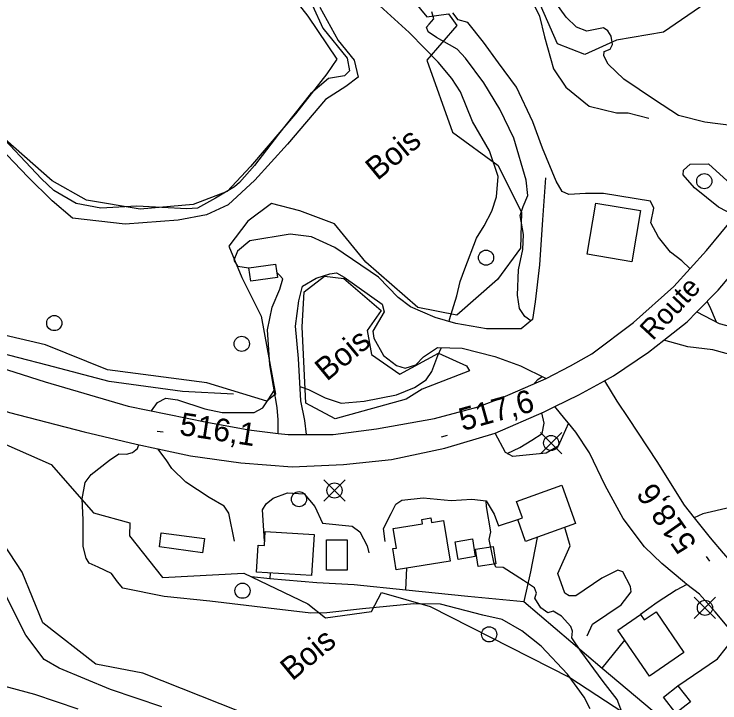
# Model space of a CAD drawing. Extents: x 347059 to 352153, y 6073752 to 6078601.
# Drawn here: x 350599.8 to 350739.5, y 6076024.5 to 6076160.9 of the extents above; entities that cross this region are included whole.
import ezdxf

# ---------------------------------------------------------------- set-up
doc = ezdxf.new("R2010")
doc.units = 0
for name, color, linetype in [('Level 1', 7, 'Continuous'), ('Level 19', 7, 'Continuous'), ('Level 2', 7, 'Continuous'), ('Level 21', 7, 'Continuous'), ('Level 22', 7, 'Continuous'), ('Level 3', 7, 'Continuous'), ('Level 31', 7, 'Continuous'), ('Level 36', 7, 'Continuous'), ('Level 4', 7, 'Continuous'), ('Level 44', 7, 'Continuous')]:
    doc.layers.add(name, color=color, linetype=linetype)

msp = doc.modelspace()

# ---------------------------------------------------------------- linework, layer by layer
at = {"layer": 'Level 1'}
for points in [[(350733.56, 6076110.46), (350733.53, 6076110.52), (350731.97, 6076112.05), (350729.72, 6076113.75), (350727.35, 6076116.68), (350725.84, 6076119.54), (350726.41, 6076122.44), (350725.73, 6076123.86), (350716.47, 6076125.35), (350712.87, 6076125.36), (350709.6, 6076125.13), (350708.28, 6076125.74), (350707.07, 6076127.78), (350704.39, 6076134.33), (350702.47, 6076139.53), (350699.24, 6076146.41), (350695.64, 6076151.24), (350692.7, 6076155.3), (350689.61, 6076159.22), (350687.7, 6076159.74), (350686.65, 6076161.12)], [(350738.8, 6076099.9), (350737.49, 6076102.97), (350736.95, 6076104)]]:
    msp.add_lwpolyline(points, dxfattribs=at)
at = {"layer": 'Level 19'}
for points in [[(350742.48, 6076120.91), (350739.21, 6076122.67), (350734.49, 6076126.46), (350732.2, 6076129.05), (350732.28, 6076129.94), (350733.57, 6076131.17), (350737.25, 6076131.24), (350740.9, 6076127.83), (350745.01, 6076124.06)], [(350705, 6076128.48), (350704.37, 6076120.14), (350703.81, 6076111.25), (350702.9, 6076103.88), (350702.38, 6076100.44), (350700.13, 6076098.56), (350693.29, 6076098.58), (350687.2, 6076099.59), (350683.13, 6076100.79), (350678.24, 6076102.89), (350675.83, 6076104.8), (350671.92, 6076108.78), (350663.3, 6076114.64), (350658.65, 6076116.8), (350654.42, 6076117.28), (350646.42, 6076115.96), (350643.98, 6076113.92), (350643.25, 6076112.18), (350644.01, 6076111), (350646.25, 6076110.63)], [(350477.51, 6076126.67), (350479.25, 6076123.01), (350481.31, 6076118.16), (350482.55, 6076108.1), (350483.28, 6076096.62), (350486.88, 6076080.61), (350488.47, 6076076.52), (350489.78, 6076073.71), (350492.49, 6076069.64), (350495.37, 6076066.1), (350498.82, 6076062.88), (350504.54, 6076059.2), (350513.79, 6076055.26), (350520.98, 6076053.19), (350532.35, 6076050.72), (350541.11, 6076048.21), (350555.8, 6076044.26), (350564.45, 6076040.68), (350571.08, 6076037.91), (350575.9, 6076035.78), (350585.76, 6076031.68), (350594.18, 6076028.83), (350603.82, 6076026.24), (350612.39, 6076023.38)], [(350652.03, 6076077.88), (350652.03, 6076080.54), (350651.83, 6076082.99), (350650.41, 6076091.46), (350649.93, 6076098.36), (350650.86, 6076102.84), (350652.37, 6076106.44), (350653, 6076108.48), (350652.33, 6076109.2), (350651.79, 6076109.71)], [(350657.64, 6076077.66), (350657.35, 6076080.44), (350656.51, 6076084.33), (350656.08, 6076092.71), (350655.5, 6076099.09), (350656.12, 6076104.13), (350656.9, 6076106.98), (350659.6, 6076108.62), (350662.26, 6076109.48), (350663.63, 6076109.64), (350665.15, 6076108.8), (350672.63, 6076103.42), (350673.06, 6076101.9), (350670.8, 6076098.12), (350671, 6076096.7), (350672.91, 6076093.32), (350675.48, 6076091.31), (350677.19, 6076090.79), (350679.3, 6076091.41), (350680.83, 6076093), (350683.62, 6076094.87), (350688.48, 6076094.71), (350694.97, 6076093.12), (350700, 6076091.22), (350705.13, 6076088.74)], [(350811.28, 6076105.5), (350808.47, 6076104.42), (350803.23, 6076102.29), (350790.84, 6076097.2), (350787.56, 6076096.48), (350783.68, 6076096.76), (350780.78, 6076096.66), (350773.88, 6076094.28), (350765.75, 6076091.68), (350761.07, 6076091.75), (350752.13, 6076091.64), (350744.12, 6076092.75), (350738.06, 6076094.38), (350733.14, 6076095), (350728.39, 6076096.31)], [(350734.95, 6076101.93), (350739.32, 6076099.63), (350743.63, 6076098.49), (350753.76, 6076096.9), (350759.01, 6076095.96), (350763.69, 6076096.26), (350769.02, 6076098.01), (350772.9, 6076099.9), (350775.23, 6076102.67), (350775.5, 6076104.32), (350774.32, 6076105.32)], [(350629.04, 6076023.73), (350618.89, 6076027.2), (350608.68, 6076031.43), (350605.71, 6076033.14), (350602.1, 6076037.95), (350596.94, 6076048.02), (350591.83, 6076057.83), (350587.3, 6076065.91), (350581.51, 6076073.41), (350574.54, 6076082.45), (350572.5, 6076085.62), (350572.29, 6076090.51)], [(350709.49, 6076079.93), (350708.32, 6076077.23), (350707.5, 6076075.33), (350705.12, 6076073.96), (350698.48, 6076073.3), (350697.08, 6076074.09), (350695.02, 6076077.92)], [(350643.43, 6076056.55), (350642.32, 6076062.07), (350641.38, 6076063.47), (350638.38, 6076065.19), (350633.78, 6076068.2), (350631.03, 6076070.95), (350629.92, 6076072.66), (350628.23, 6076074.84)], [(350649.37, 6076056.54), (350648.93, 6076062.72), (350649.65, 6076063.93), (350651.06, 6076065.03), (350653.9, 6076066.12), (350657.2, 6076065.94), (350659.31, 6076063.41), (350660.85, 6076060.11), (350666.73, 6076059.52), (350668.23, 6076058.36), (350669.66, 6076055.64), (350669.98, 6076054.26)], [(350673.25, 6076056.46), (350672.91, 6076059.03), (350674.4, 6076062.01), (350675.35, 6076063.85), (350676.52, 6076064.68), (350680.74, 6076065.11), (350686.29, 6076064.56), (350690.36, 6076064.88), (350693.2, 6076064.53), (350694.8, 6076061.89), (350695.69, 6076059.55), (350699.46, 6076060.8)], [(350746.63, 6076065.13), (350741.52, 6076063.19), (350736.14, 6076061.93), (350734.4, 6076061.15)], [(350713.22, 6076037.84), (350714.24, 6076040.12), (350719.94, 6076043.97), (350721.93, 6076046.53), (350721.82, 6076047.56), (350720.28, 6076050.49), (350719.29, 6076050.79), (350716.09, 6076049.24), (350710.95, 6076045.7), (350709.62, 6076045.71), (350708.77, 6076046.28), (350707.44, 6076050.13), (350709.82, 6076055.64), (350708.77, 6076059.27)], [(350732.95, 6076048), (350730.86, 6076046.85), (350727.08, 6076044.38), (350723.79, 6076042.02)], [(350731.17, 6076027.89), (350739.04, 6076033.25), (350742.6, 6076037.71)]]:
    msp.add_lwpolyline(points, dxfattribs=at)
at = {"layer": 'Level 2'}
for points in [[(350602.52, 6076128.68), (350595.64, 6076135.77), (350590.49, 6076138.59), (350583.1, 6076140.32), (350574.8, 6076142.06), (350566.85, 6076145.73), (350558.77, 6076147.94), (350551.72, 6076148.15), (350545.63, 6076147.2), (350539.28, 6076146.94), (350531.15, 6076147.92), (350526.57, 6076150.6), (350522.39, 6076154.05), (350515.88, 6076157.25), (350510.45, 6076160.59), (350506.99, 6076164.63), (350503.77, 6076168.73), (350497.06, 6076176.55), (350487.66, 6076184.55), (350476.79, 6076195.24), (350469.5, 6076202.13), (350461.84, 6076207.2)], [(350713.14, 6076157.49), (350711.12, 6076158.3), (350709.03, 6076160.27), (350705.33, 6076165.53)], [(350685.89, 6076099.98), (350685.99, 6076100.39), (350687.44, 6076105.11), (350688.09, 6076107.94), (350689, 6076110.47), (350691.34, 6076116.48), (350692.83, 6076118.96), (350694.35, 6076121.86), (350695.28, 6076124.67), (350695.59, 6076128.69), (350693.88, 6076133.81), (350690.55, 6076139.57), (350688.17, 6076145.47), (350686.42, 6076148.14), (350683.7, 6076151.32), (350681.08, 6076154.07), (350677.99, 6076157.21), (350671.42, 6076163.17)], [(350660.3, 6076162.23), (350663.93, 6076155.62), (350667.1, 6076151.77), (350667.92, 6076148.4), (350665.43, 6076146.51), (350661.4, 6076143.96), (350653.88, 6076135.1), (350647.43, 6076128.02), (350642.19, 6076123.13), (350637.88, 6076121.1), (350632.27, 6076120.1), (350621.75, 6076119.27), (350611.34, 6076120.48), (350607.31, 6076123.92), (350602.52, 6076128.68)], [(350687.49, 6076153.91), (350683.4, 6076156.2), (350681.76, 6076157.35), (350681.39, 6076158.24), (350681.94, 6076158.84), (350682.89, 6076159.92), (350682.49, 6076161.32)], [(350755.25, 6076138.6), (350755.06, 6076138.74), (350752.37, 6076139.72), (350750.99, 6076139.48), (350747.67, 6076138.39), (350745.3, 6076138.38), (350736.53, 6076139.46), (350731.31, 6076140.76), (350726.51, 6076143.88), (350720.48, 6076147.97), (350717.4, 6076150.96), (350716.52, 6076152.61), (350716.58, 6076153.47), (350717.77, 6076153.94), (350718.2, 6076154.84), (350717.96, 6076156.51), (350717.32, 6076157.57), (350716.43, 6076158.15), (350713.14, 6076157.49)], [(350702.07, 6076100.18), (350700.9, 6076101), (350699.8, 6076102.6), (350699.42, 6076105.23), (350699.65, 6076110.25), (350700.46, 6076114.29), (350700.61, 6076117.24), (350699.96, 6076120.97), (350700.53, 6076122.79), (350701.49, 6076124.95), (350701.14, 6076128), (350698.73, 6076136.27), (350695.92, 6076142.05), (350692.77, 6076147.28), (350689.16, 6076152.12), (350687.49, 6076153.91)], [(350675.46, 6076085.52), (350679.04, 6076086.95), (350681.33, 6076088.5), (350682.47, 6076090.14), (350683.65, 6076093.29), (350684.36, 6076094.85)], [(350702.88, 6076087.76), (350702.85, 6076087.9), (350703.43, 6076088.53), (350704.32, 6076089.13)], [(350626.99, 6076082.34), (350628.19, 6076083.96), (350629.83, 6076084.86), (350632.12, 6076084.53), (350637.57, 6076082.71), (350640.99, 6076081.99), (350647.3, 6076081.98), (350649.03, 6076082.92), (350650.18, 6076084.7), (350651.27, 6076086.33)], [(350656.37, 6076087.15), (350658.08, 6076086.58), (350661.36, 6076084.94), (350664.54, 6076083.88), (350669.06, 6076084.24), (350675.46, 6076085.52)], [(350697.41, 6076073.9), (350699.89, 6076075.05), (350702.24, 6076076.52), (350704.29, 6076077.87), (350704.69, 6076079.93), (350704.22, 6076081.95)], [(350713.83, 6076023.35), (350712.64, 6076025.68), (350709.29, 6076030.22), (350704.13, 6076035.77), (350700.31, 6076038.83), (350696.42, 6076041.03), (350692.58, 6076041.92), (350684.19, 6076044.05), (350678.91, 6076044.12), (350668.77, 6076043.14), (350661.68, 6076042.34), (350658.49, 6076042.32), (350650.16, 6076043.28), (350638.52, 6076044.67), (350629.52, 6076045.62), (350621.3, 6076047.23), (350620.24, 6076048.48), (350619.06, 6076050.16), (350616.4, 6076051.39), (350614.64, 6076052.19), (350614.07, 6076053.18), (350613.44, 6076055.47), (350613.48, 6076060.75), (350613.29, 6076064.89), (350613.83, 6076068.17), (350615.04, 6076069.73), (350618.66, 6076072.55), (350620.5, 6076073.84), (350622.02, 6076073.79), (350623.21, 6076074.12), (350624.21, 6076074.88), (350624.5, 6076075.65)], [(350720.25, 6076022.25), (350719.18, 6076025.22), (350716.41, 6076028.77), (350711.95, 6076034.76), (350710.2, 6076037.43), (350710.29, 6076038.72), (350710.01, 6076039.68), (350708.14, 6076041.71), (350706.48, 6076042.71), (350705.44, 6076042.36), (350704.07, 6076043.34), (350702.84, 6076045.24), (350703.2, 6076046.22), (350702.78, 6076047.34), (350700.64, 6076048.74), (350696.57, 6076051.31), (350695.14, 6076051.43), (350694.71, 6076052.4), (350693.81, 6076056.87), (350694.14, 6076058.36), (350693.3, 6076063.41), (350693.25, 6076064.45)]]:
    msp.add_lwpolyline(points, dxfattribs=at)
at = {"layer": 'Level 21'}
for points in [[(350634.7, 6076073.42), (350644.69, 6076072.05), (350654.81, 6076071.23), (350664.97, 6076071.73), (350674.47, 6076072.73), (350685.06, 6076074.95), (350695.02, 6076077.92), (350704.68, 6076082.15), (350706.81, 6076083.18), (350711.56, 6076085.49), (350716.62, 6076088.27), (350718.44, 6076089.28), (350725.35, 6076093.92), (350728.39, 6076096.31), (350733, 6076099.92), (350734.95, 6076101.93), (350739.12, 6076106.23), (350745.97, 6076114.27), (350753.84, 6076124.14), (350758.62, 6076130.77), (350762.52, 6076136.17), (350772.64, 6076150.69), (350774.62, 6076153.6), (350782.42, 6076165.07)], [(350468.61, 6076130.26), (350477.51, 6076126.67), (350481.55, 6076125.04), (350496.65, 6076118.64), (350499.3, 6076117.5), (350509.66, 6076113.03), (350523.41, 6076107.82), (350539.71, 6076101.69), (350555.2, 6076096.28), (350565.14, 6076092.88), (350566.78, 6076092.32), (350572.29, 6076090.51), (350583.45, 6076086.83), (350598.86, 6076082.04), (350613.69, 6076078.2), (350623.97, 6076075.77), (350628.23, 6076074.84), (350634.7, 6076073.42)], [(350589.33, 6076093.33), (350605.97, 6076088.05), (350622.39, 6076083.28), (350637.97, 6076080.08), (350646.28, 6076078.57), (350652.03, 6076077.88), (350654.02, 6076077.64), (350657.64, 6076077.66), (350662.91, 6076077.68), (350671.52, 6076078.77), (350683, 6076080.83), (350691.64, 6076083.14), (350696.44, 6076084.96), (350705.13, 6076088.74), (350709.93, 6076091.25), (350714.11, 6076093.61), (350722.36, 6076099.81), (350730.36, 6076106.94), (350736.84, 6076114.08), (350742.48, 6076120.91)], [(350716.62, 6076088.27), (350719.1, 6076084.28), (350721.4, 6076080.79), (350727.01, 6076072.32), (350732.39, 6076063.68), (350734.4, 6076061.15), (350737.56, 6076057.18), (350740.16, 6076054.19), (350745.54, 6076048.01), (350754.82, 6076037.37), (350761.28, 6076030.31), (350769.22, 6076022.47)], [(350755.09, 6076023.57), (350748.56, 6076030.35), (350743.91, 6076036.13), (350742.6, 6076037.71), (350738.57, 6076042.56), (350735.42, 6076046.08), (350732.95, 6076048), (350732.49, 6076048.36), (350728.01, 6076052.13), (350724.55, 6076055.4), (350720.32, 6076061.03), (350716.75, 6076067.58), (350713.65, 6076074.01), (350711, 6076078.11), (350709.49, 6076079.93), (350708.79, 6076080.78), (350706.81, 6076083.18)]]:
    msp.add_lwpolyline(points, dxfattribs=at)
at = {"layer": 'Level 22'}
msp.add_lwpolyline([(350702.8, 6076162.47), (350703.8, 6076160.45), (350704.78, 6076156.38), (350706.53, 6076150.04), (350708.98, 6076146.37), (350713.58, 6076142.64), (350719.01, 6076141.31), (350721.33, 6076141.3), (350725.4, 6076140.27)], dxfattribs=at)
at = {"layer": 'Level 3'}
for p, q in [((350628.08, 6076078.33), (350629.27, 6076078.15)), ((350684.38, 6076077.22), (350685.54, 6076077.54)), ((350737.5, 6076052.56), (350736.81, 6076053.54))]:
    msp.add_line(p, q, dxfattribs=at)
at = {"layer": 'Level 31'}
for points in [[(350713.23, 6076113.33), (350714.96, 6076123.46), (350723.78, 6076121.96), (350722.05, 6076111.82), (350713.23, 6076113.33)], [(350651.93, 6076108.72), (350646.62, 6076107.98), (350646.25, 6076110.63), (350651.56, 6076111.37), (350651.93, 6076108.72)], [(350699.24, 6076064.4), (350708.2, 6076067.61), (350710.92, 6076060.04), (350701, 6076056.48), (350699.46, 6076060.8), (350700.4, 6076061.14), (350699.24, 6076064.4)], [(350686.09, 6076052.56), (350675.42, 6076050.85), (350674.74, 6076055.06), (350675.46, 6076055.18), (350674.85, 6076059.03), (350680.63, 6076059.96), (350680.49, 6076060.86), (350682.26, 6076061.15), (350682.4, 6076060.26), (350684.8, 6076060.64), (350686.09, 6076052.56)], [(350628.93, 6076058.19), (350637.45, 6076057.04), (350637.07, 6076054.24), (350628.55, 6076055.39), (350628.93, 6076058.19)], [(350649.49, 6076058.46), (350659.15, 6076057.89), (350658.67, 6076049.75), (350647.79, 6076050.39), (350648.1, 6076055.73), (350649.32, 6076055.66), (350649.49, 6076058.46)], [(350665.74, 6076056.84), (350665.73, 6076050.82), (350661.62, 6076050.83), (350661.63, 6076056.84), (350665.74, 6076056.84)], [(350687.69, 6076052.93), (350687.1, 6076056.42), (350690.5, 6076056.98), (350691.08, 6076053.5), (350687.69, 6076052.93)], [(350694.61, 6076055.48), (350695.12, 6076052.08), (350691.61, 6076051.55), (350691.1, 6076054.95), (350694.61, 6076055.48)], [(350726.85, 6076042.54), (350732.35, 6076034.48), (350725.53, 6076029.83), (350719.3, 6076038.95), (350723.79, 6076042.02), (350724.52, 6076040.95), (350726.85, 6076042.54)], [(350728.32, 6076025.66), (350731.17, 6076027.89), (350733.64, 6076024.72), (350730.79, 6076022.49), (350728.32, 6076025.66)]]:
    msp.add_lwpolyline(points, dxfattribs=at)
at = {"layer": 'Level 36'}
for p, q in [((350708.19, 6076073.85), (350703.96, 6076078.08)), ((350703.96, 6076073.85), (350708.19, 6076078.08)), ((350665.32, 6076064.46), (350661.09, 6076068.69)), ((350661.09, 6076064.46), (350665.32, 6076068.69)), ((350738.64, 6076041.23), (350734.41, 6076045.46)), ((350734.41, 6076041.23), (350738.64, 6076045.46))]:
    msp.add_line(p, q, dxfattribs=at)
for points in [[(350703.29, 6076057.3), (350702.02, 6076050.47), (350700.66, 6076044.61)], [(350650.46, 6076050.24), (350650.39, 6076049.13)], [(350677.35, 6076046.88), (350677.51, 6076051.19)], [(350646.75, 6076049.55), (350650.39, 6076049.13), (350659.73, 6076048.35), (350667.1, 6076047.95), (350677.35, 6076046.88), (350689.6, 6076045.67), (350700.66, 6076044.61), (350716.17, 6076031.43), (350735.97, 6076014.8)], [(350716.17, 6076031.43), (350720.68, 6076036.93)]]:
    msp.add_lwpolyline(points, dxfattribs=at)
for centre in [(350736.39, 6076127.79), (350693.2, 6076112.65), (350607.74, 6076099.71), (350644.85, 6076095.6), (350706.08, 6076075.97), (350663.21, 6076066.58), (350656.18, 6076064.85), (350645, 6076046.73), (350736.53, 6076043.35), (350693.81, 6076038.1)]:
    msp.add_circle(centre, 1.5, dxfattribs=at)
at = {"layer": 'Level 4'}
for points in [[(350658.85, 6076162.58), (350660.87, 6076158.06)], [(350660.87, 6076158.06), (350665.72, 6076152.13), (350666.15, 6076149.61), (350665.2, 6076148.67), (350662.03, 6076148.14), (350658.47, 6076145.09), (350652.13, 6076137.07), (350647.34, 6076130.89), (350644.42, 6076127.53), (350643.43, 6076126.64), (350639.62, 6076124.44), (350636.08, 6076122.46), (350634.01, 6076122.32), (350624.08, 6076122.87), (350616.98, 6076122.46), (350612.08, 6076123.37), (350607.63, 6076125.93), (350605.24, 6076128.25), (350595.7, 6076138.28)], [(350643.22, 6076085.64), (350633.09, 6076086.16), (350618.62, 6076088.12), (350606.36, 6076091.39), (350589.43, 6076095.76), (350573.66, 6076101.7), (350557.56, 6076107.31), (350546.31, 6076111.18), (350531.94, 6076116.41), (350518.79, 6076121.07), (350501.04, 6076128.14), (350482.2, 6076136.16), (350477.19, 6076138.32), (350465.34, 6076143.32)]]:
    msp.add_lwpolyline(points, dxfattribs=at)
at = {"layer": 'Level 44'}
for points in [[(350601.9, 6076299.17), (350609.83, 6076287.42), (350613.96, 6076275.7), (350619.13, 6076260.74), (350624.56, 6076243.12), (350629.09, 6076227.49), (350630.97, 6076215.26), (350637.82, 6076199.93), (350644.78, 6076184.84), (350648.9, 6076172.09), (350657.96, 6076160.44), (350663.68, 6076151.92), (350661.7, 6076149.05), (350655.49, 6076141.15), (350646.6, 6076130.7), (350641.97, 6076125.77), (350635.25, 6076123.19), (350624.75, 6076122.27), (350614.14, 6076124), (350607.34, 6076127.84), (350596.29, 6076137.51)], [(350741.49, 6076166.36), (350728.29, 6076157.28), (350719.01, 6076155.69), (350712.73, 6076152.84), (350707.37, 6076154.98), (350701.36, 6076168.72)], [(350676.11, 6076166.83), (350681.5, 6076160.33), (350685.8, 6076160.91), (350687.4, 6076158.63), (350681.46, 6076151.72), (350686.56, 6076137.46), (350695.62, 6076130.87), (350700.19, 6076121.57), (350700.05, 6076114.53), (350695.48, 6076108.32), (350687.4, 6076101.27), (350679.68, 6076102.81), (350669.42, 6076111.73), (350663.22, 6076119.38), (350656.36, 6076121.92), (350650.73, 6076123.34), (350646.05, 6076119.87), (350642.31, 6076114.9), (350644.88, 6076108.74), (350648.7, 6076101.07), (350651.5, 6076085.62), (350649.82, 6076084.22), (350637.93, 6076087.86), (350618.25, 6076090.43), (350605.98, 6076095.42), (350586.45, 6076099.95)], [(350677.38, 6076084.63), (350663.37, 6076080.76), (350657.5, 6076083.85), (350656.81, 6076098.94), (350657.19, 6076105.89), (350661.23, 6076108.97), (350665.05, 6076108.53), (350672.44, 6076102.17), (350669.7, 6076098.23), (350670.51, 6076093.47), (350676.14, 6076089.59), (350683.8, 6076093.72), (350689.3, 6076091.24), (350689.95, 6076090.28), (350680.54, 6076086.64), (350677.38, 6076084.63)], [(350615.97, 6076032.2), (350605.49, 6076040.38), (350601.38, 6076050.38), (350585.27, 6076074.9), (350583.17, 6076079.4), (350588.52, 6076079.9), (350607.1, 6076071.72), (350615.51, 6076062.17), (350622.71, 6076060.19), (350622.64, 6076057.57), (350629.19, 6076049.34), (350645.23, 6076050.23), (350657.93, 6076044.14), (350661.44, 6076041.36), (350670.56, 6076042.65), (350672.53, 6076046.4), (350682.17, 6076043.62), (350709.76, 6076029.53), (350727.34, 6076018.09)], [(350652.05, 6076019.78), (350625.26, 6076030.42), (350615.97, 6076032.2)]]:
    msp.add_lwpolyline(points, dxfattribs=at)

# ---------------------------------------------------------------- texts
at = {"layer": 'Level 21'}
msp.add_text('Route', height=4, rotation=47.0936, dxfattribs=at).set_placement((350726.19, 6076096.09))
at = {"layer": 'Level 3'}
for s, rotation, p in [('517,6', 15.5408, (350688.56, 6076078.32)), ('516,1', 351.2085, (350632.34, 6076077.62)), ('518,6', 125.014, (350735.06, 6076056.13))]:
    msp.add_text(s, height=4.5, rotation=rotation, dxfattribs=at).set_placement(p)
at = {"layer": 'Level 44'}
for p in [(350671.69, 6076127.78), (350661.68, 6076088.06), (350654.83, 6076028.77)]:
    msp.add_text('Bois', height=4.5, rotation=39.568, dxfattribs=at).set_placement(p)

doc.saveas('drawing.dxf')
